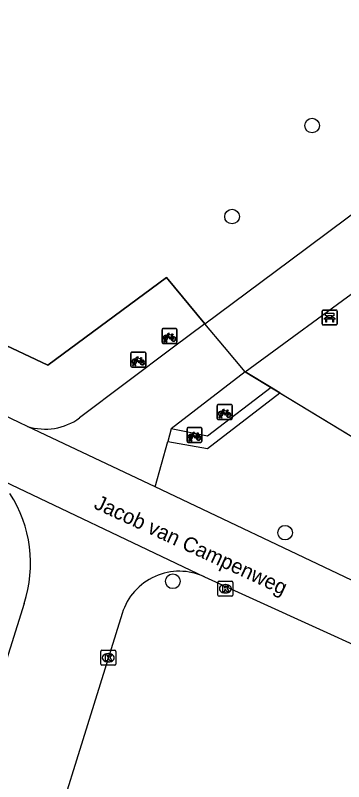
# Model space of a CAD drawing. Extents: x 159353 to 160616, y 385893 to 387321.
# Drawn here: x 159469.3 to 159491.2, y 386470.9 to 386522.2 of the extents above; entities that cross this region are included whole.
import ezdxf

# ---------------------------------------------------------------- set-up
doc = ezdxf.new("R2010")
doc.units = 0
for name, color, linetype in [('IMGEO_Bank', 7, 'Continuous'), ('IMGEO_Boom', 7, 'Continuous'), ('IMGEO_Fietsenrek', 7, 'Continuous'), ('IMGEO_Fietspad_gesloten', 7, 'Continuous'), ('IMGEO_Gemengd_bos', 7, 'Continuous'), ('IMGEO_Haag', 7, 'Continuous'), ('IMGEO_Hek', 7, 'Continuous'), ('IMGEO_Kolk', 7, 'Continuous'), ('IMGEO_Openbare_ruimte_label', 7, 'Continuous'), ('IMGEO_Rijbaan_lokaal_open', 7, 'Continuous'), ('IMGEO_Voetpad_halfverhard', 7, 'Continuous'), ('IMGEO_Voetpad_onverhard', 7, 'Continuous')]:
    doc.layers.add(name, color=color, linetype=linetype)

msp = doc.modelspace()

# ---------------------------------------------------------------- linework, layer by layer
at = {"layer": 'IMGEO_Bank'}
for p, q in [((159489.763, 386501.569), (159489.763, 386502.41)), ((159489.763, 386502.41), (159489.763, 386501.569)), ((159489.838, 386502.494), (159490.679, 386502.494)), ((159490.679, 386502.494), (159489.838, 386502.494)), ((159490.763, 386502.419), (159490.763, 386501.578)), ((159490.763, 386501.578), (159490.763, 386502.419)), ((159490.46, 386501.892), (159490.067, 386501.892)), ((159490.072, 386502), (159490.072, 386502.106)), ((159490.116, 386502.106), (159490.116, 386502)), ((159490.404, 386502.112), (159490.122, 386502.112)), ((159490.122, 386501.994), (159490.404, 386501.994)), ((159490.41, 386502), (159490.41, 386502.106)), ((159490.454, 386502.106), (159490.454, 386502)), ((159490.688, 386501.494), (159489.847, 386501.494)), ((159489.847, 386501.494), (159490.688, 386501.494))]:
    msp.add_line(p, q, dxfattribs=at)
for points in [[(159490.01, 386501.892), (159489.868, 386501.892), (159489.98, 386501.994), (159490.066, 386501.994)], [(159490.066, 386502.112), (159489.98, 386502.112), (159489.98, 386502.273), (159490.543, 386502.273), (159490.543, 386502.112), (159490.46, 386502.112)], [(159490.06, 386501.885), (159490.06, 386501.678), (159490.017, 386501.678), (159490.017, 386501.885)], [(159490.46, 386501.994), (159490.543, 386501.994), (159490.655, 386501.892), (159490.516, 386501.892)], [(159490.51, 386501.885), (159490.51, 386501.678), (159490.466, 386501.678), (159490.466, 386501.885)]]:
    msp.add_lwpolyline(points, dxfattribs=at)
for centre, radius, start, end in [((159489.841, 386502.416), 0.0779, 92.4484, 184.2845), ((159489.841, 386502.416), 0.0779, 92.4484, 184.2845), ((159490.685, 386502.416), 0.0779, 2.4484, 94.2845), ((159490.685, 386502.416), 0.0779, 2.4484, 94.2845), ((159490.01, 386501.885), 0.00671, 2.8957, 87.1043), ((159490.067, 386501.885), 0.00671, 92.8957, 177.1043), ((159490.065, 386502.105), 0.00671, 2.8957, 87.1043), ((159490.065, 386502.001), 0.00671, 272.8957, 357.1043), ((159490.122, 386502.105), 0.00671, 92.8957, 177.1043), ((159490.122, 386502.001), 0.00671, 182.8957, 267.1043), ((159490.404, 386502.105), 0.00671, 2.8957, 87.1043), ((159490.404, 386502.001), 0.00671, 272.8957, 357.1043), ((159490.461, 386502.105), 0.00671, 92.8957, 177.1043), ((159490.461, 386502.001), 0.00671, 182.8957, 267.1043), ((159490.459, 386501.885), 0.00671, 2.8957, 87.1043), ((159490.516, 386501.885), 0.00671, 92.8957, 177.1043), ((159489.841, 386501.572), 0.0779, 182.4484, 274.2845), ((159489.841, 386501.572), 0.0779, 182.4484, 274.2845), ((159490.685, 386501.572), 0.0779, 272.4484, 4.2845), ((159490.685, 386501.572), 0.0779, 272.4484, 4.2845)]:
    msp.add_arc(centre, radius, start, end, dxfattribs=at)
at = {"layer": 'IMGEO_Boom'}
for centre in [(159489.089, 386514.831), (159483.741, 386508.747), (159487.286, 386487.602), (159479.787, 386484.351)]:
    msp.add_circle(centre, 0.489, dxfattribs=at)
at = {"layer": 'IMGEO_Fietsenrek'}
for p, q in [((159479.064, 386500.333), (159479.064, 386501.174)), ((159479.064, 386501.174), (159479.064, 386500.333)), ((159479.139, 386501.258), (159479.98, 386501.258)), ((159479.98, 386501.258), (159479.139, 386501.258)), ((159479.751, 386500.807), (159479.787, 386500.712)), ((159480.064, 386501.183), (159480.064, 386500.342)), ((159480.064, 386500.342), (159480.064, 386501.183)), ((159479.191, 386500.342), (159479.23, 386500.502)), ((159479.225, 386500.342), (159479.191, 386500.342)), ((159479.26, 386500.49), (159479.225, 386500.342)), ((159479.302, 386500.514), (159479.301, 386500.518)), ((159479.343, 386500.342), (159479.309, 386500.484)), ((159479.333, 386500.525), (159479.334, 386500.518)), ((159479.341, 386500.488), (159479.376, 386500.342)), ((159479.376, 386500.342), (159479.343, 386500.342)), ((159479.989, 386500.258), (159479.148, 386500.258)), ((159479.148, 386500.258), (159479.989, 386500.258)), ((159476.985, 386498.754), (159476.985, 386499.595)), ((159476.985, 386499.595), (159476.985, 386498.754)), ((159477.06, 386499.679), (159477.901, 386499.679)), ((159477.901, 386499.679), (159477.06, 386499.679)), ((159477.985, 386499.604), (159477.985, 386498.763)), ((159477.985, 386498.763), (159477.985, 386499.604)), ((159477.112, 386498.763), (159477.151, 386498.923)), ((159477.146, 386498.763), (159477.112, 386498.763)), ((159477.181, 386498.911), (159477.146, 386498.763)), ((159477.223, 386498.935), (159477.222, 386498.939)), ((159477.264, 386498.763), (159477.23, 386498.905)), ((159477.254, 386498.946), (159477.255, 386498.939)), ((159477.262, 386498.909), (159477.297, 386498.763)), ((159477.297, 386498.763), (159477.264, 386498.763)), ((159477.672, 386499.228), (159477.708, 386499.133)), ((159477.91, 386498.679), (159477.069, 386498.679)), ((159477.069, 386498.679), (159477.91, 386498.679)), ((159482.824, 386496.174), (159483.665, 386496.174)), ((159483.665, 386496.174), (159482.824, 386496.174)), ((159482.749, 386495.249), (159482.749, 386496.09)), ((159482.749, 386496.09), (159482.749, 386495.249)), ((159483.436, 386495.723), (159483.472, 386495.628)), ((159483.749, 386496.099), (159483.749, 386495.258)), ((159483.749, 386495.258), (159483.749, 386496.099)), ((159483.674, 386495.174), (159482.833, 386495.174)), ((159482.833, 386495.174), (159483.674, 386495.174)), ((159482.876, 386495.258), (159482.915, 386495.418)), ((159482.91, 386495.258), (159482.876, 386495.258)), ((159482.945, 386495.406), (159482.91, 386495.258)), ((159482.987, 386495.43), (159482.986, 386495.434)), ((159483.028, 386495.258), (159482.994, 386495.4)), ((159483.018, 386495.441), (159483.019, 386495.434)), ((159483.026, 386495.404), (159483.061, 386495.258)), ((159483.061, 386495.258), (159483.028, 386495.258)), ((159480.81, 386494.642), (159481.651, 386494.642)), ((159481.651, 386494.642), (159480.81, 386494.642)), ((159480.735, 386493.717), (159480.735, 386494.558)), ((159480.735, 386494.558), (159480.735, 386493.717)), ((159481.422, 386494.191), (159481.458, 386494.096)), ((159481.735, 386494.567), (159481.735, 386493.726)), ((159481.735, 386493.726), (159481.735, 386494.567)), ((159481.66, 386493.642), (159480.819, 386493.642)), ((159480.819, 386493.642), (159481.66, 386493.642)), ((159480.862, 386493.726), (159480.901, 386493.886)), ((159480.896, 386493.726), (159480.862, 386493.726)), ((159480.931, 386493.874), (159480.896, 386493.726)), ((159480.973, 386493.898), (159480.972, 386493.902)), ((159481.014, 386493.726), (159480.98, 386493.868)), ((159481.004, 386493.909), (159481.005, 386493.902)), ((159481.012, 386493.872), (159481.047, 386493.726)), ((159481.047, 386493.726), (159481.014, 386493.726))]:
    msp.add_line(p, q, dxfattribs=at)
for points in [[(159479.377, 386500.784), (159479.472, 386500.948), (159479.558, 386500.934), (159479.56, 386500.925), (159479.504, 386500.914), (159479.477, 386500.869), (159479.733, 386500.828)], [(159479.673, 386500.54), (159479.623, 386500.54), (159479.432, 386500.791), (159479.413, 386500.759)], [(159479.72, 386500.803), (159479.463, 386500.844), (159479.446, 386500.815), (159479.613, 386500.595), (159479.72, 386500.803)], [(159479.768, 386500.705), (159479.738, 386500.782), (159479.629, 386500.564), (159479.672, 386500.564)], [(159479.733, 386500.828), (159479.758, 386500.877), (159479.752, 386500.881), (159479.729, 386500.885), (159479.717, 386500.892), (159479.716, 386500.895), (159479.718, 386500.9), (159479.813, 386500.885), (159479.815, 386500.875), (159479.805, 386500.862), (159479.793, 386500.856), (159479.779, 386500.862), (159479.751, 386500.807)], [(159479.398, 386500.732), (159479.346, 386500.642), (159479.306, 386500.617), (159479.307, 386500.664), (159479.362, 386500.758)], [(159479.702, 386500.564), (159479.822, 386500.563), (159479.778, 386500.677)], [(159479.798, 386500.684), (159479.853, 386500.539), (159479.703, 386500.539)], [(159477.298, 386499.205), (159477.393, 386499.369), (159477.479, 386499.355), (159477.481, 386499.346), (159477.425, 386499.335), (159477.398, 386499.29), (159477.654, 386499.249)], [(159477.641, 386499.224), (159477.384, 386499.265), (159477.367, 386499.236), (159477.534, 386499.016), (159477.641, 386499.224)], [(159477.654, 386499.249), (159477.679, 386499.298), (159477.673, 386499.302), (159477.65, 386499.306), (159477.638, 386499.313), (159477.637, 386499.316), (159477.639, 386499.321), (159477.734, 386499.306), (159477.736, 386499.296), (159477.726, 386499.283), (159477.714, 386499.277), (159477.7, 386499.283), (159477.672, 386499.228)], [(159477.319, 386499.153), (159477.267, 386499.063), (159477.227, 386499.038), (159477.228, 386499.085), (159477.283, 386499.179)], [(159477.594, 386498.961), (159477.544, 386498.961), (159477.353, 386499.212), (159477.334, 386499.18)], [(159477.689, 386499.126), (159477.659, 386499.203), (159477.55, 386498.985), (159477.593, 386498.985)], [(159477.623, 386498.985), (159477.743, 386498.984), (159477.699, 386499.098)], [(159477.719, 386499.105), (159477.774, 386498.96), (159477.624, 386498.96)], [(159483.083, 386495.648), (159483.031, 386495.558), (159482.991, 386495.533), (159482.992, 386495.58), (159483.047, 386495.674)], [(159483.062, 386495.7), (159483.157, 386495.864), (159483.243, 386495.85), (159483.245, 386495.841), (159483.189, 386495.83), (159483.162, 386495.785), (159483.418, 386495.744)], [(159483.358, 386495.456), (159483.308, 386495.456), (159483.117, 386495.707), (159483.098, 386495.675)], [(159483.405, 386495.719), (159483.148, 386495.76), (159483.131, 386495.731), (159483.298, 386495.511), (159483.405, 386495.719)], [(159483.453, 386495.621), (159483.423, 386495.698), (159483.314, 386495.48), (159483.357, 386495.48)], [(159483.418, 386495.744), (159483.443, 386495.793), (159483.437, 386495.797), (159483.414, 386495.801), (159483.402, 386495.808), (159483.401, 386495.811), (159483.403, 386495.816), (159483.498, 386495.801), (159483.5, 386495.791), (159483.49, 386495.778), (159483.478, 386495.772), (159483.464, 386495.778), (159483.436, 386495.723)], [(159483.387, 386495.48), (159483.507, 386495.479), (159483.463, 386495.593)], [(159483.483, 386495.6), (159483.538, 386495.455), (159483.388, 386495.455)], [(159481.069, 386494.116), (159481.017, 386494.026), (159480.977, 386494.001), (159480.978, 386494.048), (159481.033, 386494.142)], [(159481.048, 386494.168), (159481.143, 386494.332), (159481.229, 386494.318), (159481.231, 386494.309), (159481.175, 386494.298), (159481.148, 386494.253), (159481.404, 386494.212)], [(159481.344, 386493.924), (159481.294, 386493.924), (159481.103, 386494.175), (159481.084, 386494.143)], [(159481.391, 386494.187), (159481.134, 386494.228), (159481.117, 386494.199), (159481.284, 386493.979), (159481.391, 386494.187)], [(159481.439, 386494.089), (159481.409, 386494.166), (159481.3, 386493.948), (159481.343, 386493.948)], [(159481.404, 386494.212), (159481.429, 386494.261), (159481.423, 386494.265), (159481.4, 386494.269), (159481.388, 386494.276), (159481.387, 386494.279), (159481.389, 386494.284), (159481.484, 386494.269), (159481.486, 386494.259), (159481.476, 386494.246), (159481.464, 386494.24), (159481.45, 386494.246), (159481.422, 386494.191)], [(159481.373, 386493.948), (159481.493, 386493.947), (159481.449, 386494.061)], [(159481.469, 386494.068), (159481.524, 386493.923), (159481.374, 386493.923)]]:
    msp.add_lwpolyline(points, dxfattribs=at)
for centre, radius, start, end in [((159479.142, 386501.18), 0.0779, 92.4484, 184.2845), ((159479.142, 386501.18), 0.0779, 92.4484, 184.2845), ((159479.304, 386500.643), 0.159, 62.6766, 242.1369), ((159479.986, 386501.18), 0.0779, 2.4484, 94.2845), ((159479.986, 386501.18), 0.0779, 2.4484, 94.2845), ((159479.142, 386500.336), 0.0779, 182.4484, 274.2845), ((159479.142, 386500.336), 0.0779, 182.4484, 274.2845), ((159479.304, 386500.643), 0.129, 63.3192, 238.903), ((159479.284, 386500.514), 0.0499, 12.8025, 158.6934), ((159479.304, 386500.643), 0.159, 253.9967, 271.7867), ((159479.284, 386500.514), 0.0174, 12.8025, 163.4502), ((159479.304, 386500.643), 0.129, 253.415, 269.0204), ((159479.304, 386500.643), 0.129, 283.6043, 43.4302), ((159479.304, 386500.643), 0.159, 283.5766, 46.6042), ((159479.831, 386500.559), 0.159, 113.3408, 178.3217), ((159479.831, 386500.559), 0.159, 187.0065, 105.7708), ((159479.831, 386500.559), 0.129, 113.923, 177.9556), ((159479.831, 386500.559), 0.129, 188.6715, 104.5883), ((159479.986, 386500.336), 0.0779, 272.4484, 4.2845), ((159479.986, 386500.336), 0.0779, 272.4484, 4.2845), ((159477.063, 386499.601), 0.0779, 92.4484, 184.2845), ((159477.063, 386499.601), 0.0779, 92.4484, 184.2845), ((159477.907, 386499.601), 0.0779, 2.4484, 94.2845), ((159477.907, 386499.601), 0.0779, 2.4484, 94.2845), ((159477.063, 386498.757), 0.0779, 182.4484, 274.2845), ((159477.063, 386498.757), 0.0779, 182.4484, 274.2845), ((159477.225, 386499.064), 0.159, 62.6766, 242.1369), ((159477.225, 386499.064), 0.129, 63.3192, 238.903), ((159477.205, 386498.935), 0.0499, 12.8025, 158.6934), ((159477.225, 386499.064), 0.159, 253.9967, 271.7867), ((159477.205, 386498.935), 0.0174, 12.8025, 163.4502), ((159477.225, 386499.064), 0.129, 253.415, 269.0204), ((159477.225, 386499.064), 0.129, 283.6043, 43.4302), ((159477.225, 386499.064), 0.159, 283.5766, 46.6042), ((159477.752, 386498.98), 0.159, 113.3408, 178.3217), ((159477.752, 386498.98), 0.159, 187.0065, 105.7708), ((159477.752, 386498.98), 0.129, 113.923, 177.9556), ((159477.752, 386498.98), 0.129, 188.6715, 104.5883), ((159477.907, 386498.757), 0.0779, 272.4484, 4.2845), ((159477.907, 386498.757), 0.0779, 272.4484, 4.2845), ((159482.827, 386496.096), 0.0779, 92.4484, 184.2845), ((159482.827, 386496.096), 0.0779, 92.4484, 184.2845), ((159483.671, 386496.096), 0.0779, 2.4484, 94.2845), ((159483.671, 386496.096), 0.0779, 2.4484, 94.2845), ((159482.989, 386495.559), 0.159, 62.6766, 242.1369), ((159482.989, 386495.559), 0.129, 63.3192, 238.903), ((159482.989, 386495.559), 0.159, 283.5766, 46.6042), ((159482.827, 386495.252), 0.0779, 182.4484, 274.2845), ((159482.827, 386495.252), 0.0779, 182.4484, 274.2845), ((159482.969, 386495.43), 0.0499, 12.8025, 158.6934), ((159482.989, 386495.559), 0.159, 253.9967, 271.7867), ((159482.969, 386495.43), 0.0174, 12.8025, 163.4502), ((159482.989, 386495.559), 0.129, 253.415, 269.0204), ((159482.989, 386495.559), 0.129, 283.6043, 43.4302), ((159483.516, 386495.475), 0.159, 113.3408, 178.3217), ((159483.516, 386495.475), 0.159, 187.0065, 105.7708), ((159483.516, 386495.475), 0.129, 113.923, 177.9556), ((159483.516, 386495.475), 0.129, 188.6715, 104.5883), ((159483.671, 386495.252), 0.0779, 272.4484, 4.2845), ((159483.671, 386495.252), 0.0779, 272.4484, 4.2845), ((159480.813, 386494.564), 0.0779, 92.4484, 184.2845), ((159480.813, 386494.564), 0.0779, 92.4484, 184.2845), ((159481.657, 386494.564), 0.0779, 2.4484, 94.2845), ((159481.657, 386494.564), 0.0779, 2.4484, 94.2845), ((159480.975, 386494.027), 0.159, 62.6766, 242.1369), ((159480.975, 386494.027), 0.129, 63.3192, 238.903), ((159480.975, 386494.027), 0.129, 283.6043, 43.4302), ((159480.975, 386494.027), 0.159, 283.5766, 46.6042), ((159480.813, 386493.72), 0.0779, 182.4484, 274.2845), ((159480.813, 386493.72), 0.0779, 182.4484, 274.2845), ((159480.955, 386493.898), 0.0499, 12.8025, 158.6934), ((159480.975, 386494.027), 0.159, 253.9967, 271.7867), ((159480.955, 386493.898), 0.0174, 12.8025, 163.4502), ((159480.975, 386494.027), 0.129, 253.415, 269.0204), ((159481.502, 386493.943), 0.159, 113.3408, 178.3217), ((159481.502, 386493.943), 0.159, 187.0065, 105.7708), ((159481.502, 386493.943), 0.129, 113.923, 177.9556), ((159481.502, 386493.943), 0.129, 188.6715, 104.5883), ((159481.657, 386493.72), 0.0779, 272.4484, 4.2845), ((159481.657, 386493.72), 0.0779, 272.4484, 4.2845)]:
    msp.add_arc(centre, radius, start, end, dxfattribs=at)
at = {"layer": 'IMGEO_Fietspad_gesloten'}
for points in [[(159470.08, 386494.703), (159467.828, 386495.766)], [(159510.308, 386475.628), (159491.723, 386484.422), (159478.618, 386490.659)], [(159481.905, 386484.652), (159500, 386476.402), (159515.978, 386469.117)]]:
    msp.add_lwpolyline(points, dxfattribs=at)
at = {"layer": 'IMGEO_Gemengd_bos'}
msp.add_lwpolyline([(159467.828, 386500.498), (159471.448, 386498.795), (159479.362, 386504.665), (159481.915, 386501.576)], dxfattribs=at)
at = {"layer": 'IMGEO_Haag'}
msp.add_lwpolyline([(159486.937, 386496.95), (159486.345, 386497.31)], dxfattribs=at)
at = {"layer": 'IMGEO_Hek'}
for points in [[(159484.614, 386498.362), (159500, 386489.012), (159516.017, 386479.434), (159570.525, 386522.203)], [(159481.915, 386501.576), (159479.362, 386504.665), (159471.448, 386498.795), (159467.828, 386500.498)]]:
    msp.add_lwpolyline(points, dxfattribs=at)
at = {"layer": 'IMGEO_Kolk'}
for p, q in [((159482.801, 386483.426), (159482.801, 386484.278)), ((159482.876, 386484.352), (159483.728, 386484.352)), ((159483.289, 386484.132), (159483.314, 386484.132)), ((159483.802, 386484.278), (159483.802, 386483.426)), ((159483.728, 386483.352), (159482.876, 386483.352)), ((159483.312, 386483.572), (159483.287, 386483.572)), ((159474.978, 386478.812), (159474.978, 386479.664)), ((159475.053, 386479.738), (159475.905, 386479.738)), ((159475.466, 386479.518), (159475.491, 386479.518)), ((159475.979, 386479.664), (159475.979, 386478.812)), ((159475.905, 386478.738), (159475.053, 386478.738)), ((159475.489, 386478.958), (159475.464, 386478.958))]:
    msp.add_line(p, q, dxfattribs=at)
for points in [[(159482.801, 386483.426), (159482.801, 386484.278)], [(159482.876, 386484.352), (159483.728, 386484.352)], [(159483.122, 386484.052), (159483.245, 386484.052), (159483.245, 386483.901), (159483.375, 386484.052), (159483.539, 386484.052), (159483.393, 386483.901), (159483.546, 386483.652), (159483.394, 386483.652), (159483.309, 386483.816), (159483.245, 386483.749), (159483.245, 386483.652), (159483.122, 386483.652), (159483.122, 386484.052)], [(159483.802, 386484.278), (159483.802, 386483.426)], [(159483.728, 386483.352), (159482.876, 386483.352)], [(159474.978, 386478.812), (159474.978, 386479.664)], [(159475.053, 386479.738), (159475.905, 386479.738)], [(159475.299, 386479.438), (159475.422, 386479.438), (159475.422, 386479.287), (159475.552, 386479.438), (159475.716, 386479.438), (159475.57, 386479.287), (159475.723, 386479.038), (159475.571, 386479.038), (159475.486, 386479.202), (159475.422, 386479.135), (159475.422, 386479.038), (159475.299, 386479.038), (159475.299, 386479.438)], [(159475.979, 386479.664), (159475.979, 386478.812)], [(159475.905, 386478.738), (159475.053, 386478.738)]]:
    msp.add_lwpolyline(points, dxfattribs=at)
for centre, start, end in [((159482.878, 386484.276), 91.552, 178.448), ((159482.878, 386484.276), 91.552, 178.448), ((159483.726, 386484.276), 1.552, 88.448), ((159483.726, 386484.276), 1.552, 88.448), ((159482.878, 386483.428), 181.552, 268.448), ((159482.878, 386483.428), 181.552, 268.448), ((159483.726, 386483.428), 271.552, 358.448), ((159483.726, 386483.428), 271.552, 358.448), ((159475.055, 386479.662), 91.552, 178.448), ((159475.055, 386479.662), 91.552, 178.448), ((159475.903, 386479.662), 1.552, 88.448), ((159475.903, 386479.662), 1.552, 88.448), ((159475.055, 386478.814), 181.552, 268.448), ((159475.055, 386478.814), 181.552, 268.448), ((159475.903, 386478.814), 271.552, 358.448), ((159475.903, 386478.814), 271.552, 358.448)]:
    msp.add_arc(centre, 0.0765, start, end, dxfattribs=at)
for centre, major_axis, ratio, start_param, end_param in [((159483.288, 386483.852), (-0.387, 0.002), 0.722429, 4.712389, 7.853982), ((159483.313, 386483.852), (-0.39, 0.002), 0.717154, 1.570796, 4.712389), ((159475.465, 386479.238), (-0.387, 0.002), 0.722429, 4.712389, 7.853982), ((159475.49, 386479.238), (-0.39, 0.002), 0.717154, 1.570796, 4.712389)]:
    msp.add_ellipse(centre, major_axis=major_axis, ratio=ratio, start_param=start_param, end_param=end_param, dxfattribs=at)
at = {"layer": 'IMGEO_Rijbaan_lokaal_open'}
for points in [[(159481.915, 386501.576), (159479.827, 386500), (159473.563, 386495.272)], [(159484.614, 386498.362), (159483.238, 386500), (159481.915, 386501.576)], [(159484.614, 386498.362), (159479.674, 386494.555)], [(159478.618, 386490.659), (159470.08, 386494.703)], [(159479.674, 386494.555), (159479.443, 386493.701)], [(159478.618, 386490.659), (159479.443, 386493.701)], [(159467.031, 386491.732), (159481.905, 386484.652)], [(159469.852, 386482.865), (159463.152, 386461.523)], [(159476.399, 386482.204), (159469.559, 386460.205)]]:
    msp.add_lwpolyline(points, dxfattribs=at)
for centre, radius, start, end in [((159471.247, 386498.505), 3.977, 252.9391, 305.6173), ((159461.665, 386485.552), 8.616, 341.8268, 32.7761), ((159480.225, 386481.016), 4.006, 65.1967, 162.7437)]:
    msp.add_arc(centre, radius, start, end, dxfattribs=at)
at = {"layer": 'IMGEO_Voetpad_halfverhard'}
for points in [[(159481.915, 386501.576), (159487.569, 386505.789), (159492.737, 386509.639)], [(159484.614, 386498.362), (159492.709, 386504.287)]]:
    msp.add_lwpolyline(points, dxfattribs=at)
at = {"layer": 'IMGEO_Voetpad_onverhard'}
for points in [[(159486.345, 386497.31), (159484.614, 386498.362)], [(159486.345, 386497.31), (159482.105, 386494.048), (159479.674, 386494.555)], [(159479.443, 386493.701), (159482.111, 386493.232), (159486.937, 386496.95)], [(159486.937, 386496.95), (159500, 386489.012), (159511.521, 386482.123)]]:
    msp.add_lwpolyline(points, dxfattribs=at)

# ---------------------------------------------------------------- texts
at = {"layer": 'IMGEO_Openbare_ruimte_label'}
msp.add_text('Jacob van Campenweg', height=1, rotation=335.2289, dxfattribs=at).set_placement((159474.447, 386489.259))

doc.saveas('drawing.dxf')
